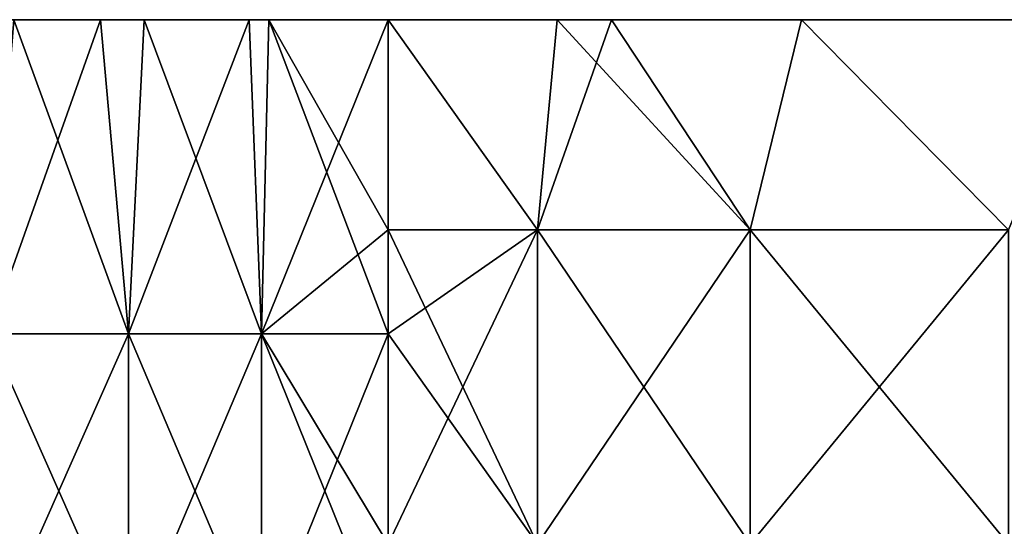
# Model space of a CAD drawing. Header units: inches. Extents: x -4.75 to 4.5, y 0 to 1.88.
# Tile 423 of 462: x 3.18 to 3.43, y 1.59 to 1.72. Entities that reach past the tile are written whole.
import ezdxf

# ---------------------------------------------------------------- set-up
doc = ezdxf.new("R2010")
doc.units = ezdxf.units.IN
doc.header["$LTSCALE"] = 101.851852
doc.header["$MEASUREMENT"] = 0
for name, color, linetype in [('12', 7, 'CONTINUOUS'), ('35', 7, 'CONTINUOUS'), ('38', 7, 'CONTINUOUS'), ('90', 7, 'CONTINUOUS')]:
    doc.layers.add(name, color=color, linetype=linetype)

msp = doc.modelspace()

# ---------------------------------------------------------------- linework, layer by layer
at = {"layer": '12', "color": 13, "linetype": 'Continuous', "true_color": 0xd67263}
for points in [[(3.17986, 1.7235, -1.60613), (3.20193, 1.7235, -1.56165), (3.17349, 1.6435, -1.61875), (3.17986, 1.7235, -1.60613)], [(3.17349, 1.6435, -1.61875), (3.20193, 1.7235, -1.56165), (3.20901, 1.6435, -1.54714), (3.17349, 1.6435, -1.61875)], [(3.20901, 1.6435, 1.54714), (3.17986, 1.7235, 1.60613), (3.17349, 1.6435, 1.61875), (3.20901, 1.6435, 1.54714)], [(3.20193, 1.7235, 1.56165), (3.17986, 1.7235, 1.60613), (3.20901, 1.6435, 1.54714), (3.20193, 1.7235, 1.56165)], [(3.20193, 1.7235, -1.56165), (3.21298, 1.7235, -1.53879), (3.20901, 1.6435, -1.54714), (3.20193, 1.7235, -1.56165)], [(3.21298, 1.7235, 1.53879), (3.20193, 1.7235, 1.56165), (3.20901, 1.6435, 1.54714), (3.21298, 1.7235, 1.53879)], [(3.21298, 1.7235, -1.53879), (3.23978, 1.7235, -1.48154), (3.20901, 1.6435, -1.54714), (3.21298, 1.7235, -1.53879)], [(3.20901, 1.6435, -1.54714), (3.23978, 1.7235, -1.48154), (3.24291, 1.6435, -1.47476), (3.20901, 1.6435, -1.54714)], [(3.24291, 1.6435, 1.47476), (3.21298, 1.7235, 1.53879), (3.20901, 1.6435, 1.54714), (3.24291, 1.6435, 1.47476)], [(3.23978, 1.7235, 1.48153), (3.21298, 1.7235, 1.53879), (3.24291, 1.6435, 1.47476), (3.23978, 1.7235, 1.48153)], [(3.23978, 1.7235, -1.48154), (3.24475, 1.7235, -1.47062), (3.24291, 1.6435, -1.47476), (3.23978, 1.7235, -1.48154)], [(3.24475, 1.7235, 1.47062), (3.23978, 1.7235, 1.48153), (3.24291, 1.6435, 1.47476), (3.24475, 1.7235, 1.47062)], [(3.24475, 1.7235, -1.47062), (3.27518, 1.7235, -1.40164), (3.24291, 1.6435, -1.47476), (3.24475, 1.7235, -1.47062)], [(3.24291, 1.6435, -1.47476), (3.27518, 1.7235, -1.40164), (3.27518, 1.67, -1.40164), (3.24291, 1.6435, -1.47476)], [(3.27518, 1.6435, 1.40164), (3.24475, 1.7235, 1.47062), (3.24291, 1.6435, 1.47476), (3.27518, 1.6435, 1.40164)], [(3.27518, 1.7235, 1.40164), (3.24475, 1.7235, 1.47062), (3.27518, 1.67, 1.40164), (3.27518, 1.7235, 1.40164)], [(3.27518, 1.67, 1.40164), (3.24475, 1.7235, 1.47062), (3.27518, 1.6435, 1.40164), (3.27518, 1.67, 1.40164)], [(3.27518, 1.6435, -1.40164), (3.24291, 1.6435, -1.47476), (3.27518, 1.67, -1.40164), (3.27518, 1.6435, -1.40164)], [(3.20901, 1.6435, 1.54714), (3.17349, 1.6435, 1.61875), (3.20901, 1.56342, 1.54714), (3.20901, 1.6435, 1.54714)], [(3.20901, 1.56342, 1.54714), (3.17349, 1.6435, 1.61875), (3.17349, 1.56342, 1.61875), (3.20901, 1.56342, 1.54714)], [(3.17349, 1.6435, -1.61875), (3.20901, 1.6435, -1.54714), (3.17349, 1.56342, -1.61875), (3.17349, 1.6435, -1.61875)], [(3.17349, 1.56342, -1.61875), (3.20901, 1.6435, -1.54714), (3.20901, 1.56342, -1.54714), (3.17349, 1.56342, -1.61875)], [(3.24291, 1.6435, 1.47476), (3.20901, 1.6435, 1.54714), (3.24291, 1.56342, 1.47476), (3.24291, 1.6435, 1.47476)], [(3.24291, 1.56342, 1.47476), (3.20901, 1.6435, 1.54714), (3.20901, 1.56342, 1.54714), (3.24291, 1.56342, 1.47476)], [(3.20901, 1.6435, -1.54714), (3.24291, 1.6435, -1.47476), (3.20901, 1.56342, -1.54714), (3.20901, 1.6435, -1.54714)], [(3.20901, 1.56342, -1.54714), (3.24291, 1.6435, -1.47476), (3.24291, 1.56342, -1.47476), (3.20901, 1.56342, -1.54714)], [(3.27518, 1.6435, 1.40164), (3.24291, 1.6435, 1.47476), (3.27518, 1.58992, 1.40164), (3.27518, 1.6435, 1.40164)], [(3.27518, 1.58992, 1.40164), (3.24291, 1.6435, 1.47476), (3.27518, 1.56342, 1.40164), (3.27518, 1.58992, 1.40164)], [(3.27518, 1.56342, 1.40164), (3.24291, 1.6435, 1.47476), (3.24291, 1.56342, 1.47476), (3.27518, 1.56342, 1.40164)], [(3.24291, 1.6435, -1.47476), (3.27518, 1.6435, -1.40164), (3.24291, 1.56342, -1.47476), (3.24291, 1.6435, -1.47476)], [(3.27518, 1.6435, -1.40164), (3.27518, 1.58992, -1.40164), (3.24291, 1.56342, -1.47476), (3.27518, 1.6435, -1.40164)]]:
    msp.add_3dface(points, dxfattribs=at)
at = {"layer": '35', "color": 13, "linetype": 'Continuous', "true_color": 0xd67263}
for points in [[(3.27518, 1.7235, 1.40164), (3.27518, 1.67, 1.40164), (3.31316, 1.67, 1.33972), (3.27518, 1.7235, 1.40164)], [(3.31823, 1.7235, 1.33384), (3.27518, 1.7235, 1.40164), (3.31316, 1.67, 1.33972), (3.31823, 1.7235, 1.33384)], [(3.36734, 1.67, 1.29133), (3.31823, 1.7235, 1.33384), (3.31316, 1.67, 1.33972), (3.36734, 1.67, 1.29133)], [(3.33203, 1.7235, 1.31951), (3.31823, 1.7235, 1.33384), (3.36734, 1.67, 1.29133), (3.33203, 1.7235, 1.31951)], [(3.38039, 1.7235, 1.28329), (3.33203, 1.7235, 1.31951), (3.36734, 1.67, 1.29133), (3.38039, 1.7235, 1.28329)], [(3.43315, 1.67, 1.26055), (3.38039, 1.7235, 1.28329), (3.36734, 1.67, 1.29133), (3.43315, 1.67, 1.26055)], [(3.45542, 1.7235, 1.25497), (3.38039, 1.7235, 1.28329), (3.43315, 1.67, 1.26055), (3.45542, 1.7235, 1.25497)], [(3.27518, 1.67, 1.40164), (3.27518, 1.6435, 1.40164), (3.31316, 1.58992, 1.33972), (3.27518, 1.67, 1.40164)], [(3.31316, 1.67, 1.33972), (3.27518, 1.67, 1.40164), (3.31316, 1.58992, 1.33972), (3.31316, 1.67, 1.33972)], [(3.36734, 1.67, 1.29133), (3.31316, 1.67, 1.33972), (3.36734, 1.58992, 1.29133), (3.36734, 1.67, 1.29133)], [(3.36734, 1.58992, 1.29133), (3.31316, 1.67, 1.33972), (3.31316, 1.58992, 1.33972), (3.36734, 1.58992, 1.29133)], [(3.43315, 1.67, 1.26055), (3.36734, 1.67, 1.29133), (3.43315, 1.58992, 1.26055), (3.43315, 1.67, 1.26055)], [(3.43315, 1.58992, 1.26055), (3.36734, 1.67, 1.29133), (3.36734, 1.58992, 1.29133), (3.43315, 1.58992, 1.26055)], [(3.27518, 1.6435, 1.40164), (3.27518, 1.58992, 1.40164), (3.31316, 1.58992, 1.33972), (3.27518, 1.6435, 1.40164)]]:
    msp.add_3dface(points, dxfattribs=at)
at = {"layer": '38', "color": 13, "linetype": 'Continuous', "true_color": 0xd67263}
for points in [[(3.27518, 1.67, -1.40164), (3.27518, 1.7235, -1.40164), (3.31316, 1.67, -1.33972), (3.27518, 1.67, -1.40164)], [(3.27518, 1.7235, -1.40164), (3.31823, 1.7235, -1.33384), (3.31316, 1.67, -1.33972), (3.27518, 1.7235, -1.40164)], [(3.31823, 1.7235, -1.33384), (3.33203, 1.7235, -1.31952), (3.31316, 1.67, -1.33972), (3.31823, 1.7235, -1.33384)], [(3.31316, 1.67, -1.33972), (3.33203, 1.7235, -1.31952), (3.36734, 1.67, -1.29133), (3.31316, 1.67, -1.33972)], [(3.33203, 1.7235, -1.31952), (3.38039, 1.7235, -1.28329), (3.36734, 1.67, -1.29133), (3.33203, 1.7235, -1.31952)], [(3.36734, 1.67, -1.29133), (3.38039, 1.7235, -1.28329), (3.43315, 1.67, -1.26055), (3.36734, 1.67, -1.29133)], [(3.38039, 1.7235, -1.28329), (3.45542, 1.7235, -1.25497), (3.43315, 1.67, -1.26055), (3.38039, 1.7235, -1.28329)], [(3.27518, 1.6435, -1.40164), (3.27518, 1.67, -1.40164), (3.31316, 1.67, -1.33972), (3.27518, 1.6435, -1.40164)], [(3.27518, 1.58992, -1.40164), (3.27518, 1.6435, -1.40164), (3.31316, 1.67, -1.33972), (3.27518, 1.58992, -1.40164)], [(3.27518, 1.58992, -1.40164), (3.31316, 1.67, -1.33972), (3.31316, 1.58992, -1.33972), (3.27518, 1.58992, -1.40164)], [(3.31316, 1.67, -1.33972), (3.36734, 1.67, -1.29133), (3.31316, 1.58992, -1.33972), (3.31316, 1.67, -1.33972)], [(3.31316, 1.58992, -1.33972), (3.36734, 1.67, -1.29133), (3.36734, 1.58992, -1.29133), (3.31316, 1.58992, -1.33972)], [(3.36734, 1.67, -1.29133), (3.43315, 1.67, -1.26055), (3.36734, 1.58992, -1.29133), (3.36734, 1.67, -1.29133)], [(3.36734, 1.58992, -1.29133), (3.43315, 1.67, -1.26055), (3.43315, 1.58992, -1.26055), (3.36734, 1.58992, -1.29133)]]:
    msp.add_3dface(points, dxfattribs=at)
at = {"layer": '90', "color": 13, "linetype": 'Continuous', "true_color": 0xd67263}
for points in [[(3.18418, 1.7235, 0.6006), (3.11042, 1.7235, 0.6006), (3.16785, 1.7235, 0.68068), (3.18418, 1.7235, 0.6006)], [(3.11042, 1.7235, 0.6006), (3.18418, 1.7235, 0.6006), (3.125, 1.7235, 0.52052), (3.11042, 1.7235, 0.6006)], [(3.18417, 1.7235, -0.6006), (3.16785, 1.7235, -0.68068), (3.11042, 1.7235, -0.6006), (3.18417, 1.7235, -0.6006)], [(3.18417, 1.7235, -0.6006), (3.11042, 1.7235, -0.6006), (3.125, 1.7235, -0.52052), (3.18417, 1.7235, -0.6006)], [(3.19132, 1.7235, -0.2002), (3.15609, 1.7235, -0.28028), (3.11143, 1.7235, -0.2002), (3.19132, 1.7235, -0.2002)], [(3.19132, 1.7235, -0.2002), (3.11143, 1.7235, -0.2002), (3.1156, 1.7235, -0.12012), (3.19132, 1.7235, -0.2002)], [(3.19132, 1.7235, 0.2002), (3.1156, 1.7235, 0.12012), (3.11143, 1.7235, 0.2002), (3.19132, 1.7235, 0.2002)], [(3.19132, 1.7235, 0.2002), (3.11143, 1.7235, 0.2002), (3.15609, 1.7235, 0.28028), (3.19132, 1.7235, 0.2002)], [(3.1954, 1.7235, -0.12012), (3.19132, 1.7235, -0.2002), (3.1156, 1.7235, -0.12012), (3.1954, 1.7235, -0.12012)], [(3.1954, 1.7235, -0.12012), (3.1156, 1.7235, -0.12012), (3.11769, 1.7235, -0.04004), (3.1954, 1.7235, -0.12012)], [(3.1954, 1.7235, 0.12012), (3.11769, 1.7235, 0.04004), (3.1156, 1.7235, 0.12012), (3.1954, 1.7235, 0.12012)], [(3.1954, 1.7235, 0.12012), (3.1156, 1.7235, 0.12012), (3.19132, 1.7235, 0.2002), (3.1954, 1.7235, 0.12012)], [(3.18126, 1.7235, 1.001), (3.11565, 1.7235, 1.0807), (3.19428, 1.7235, 1.08108), (3.18126, 1.7235, 1.001)], [(3.11565, 1.7235, 1.0807), (3.17266, 1.7235, 1.16116), (3.19428, 1.7235, 1.08108), (3.11565, 1.7235, 1.0807)], [(3.19745, 1.7235, -0.04004), (3.1954, 1.7235, -0.12012), (3.11769, 1.7235, -0.04004), (3.19745, 1.7235, -0.04004)], [(3.19745, 1.7235, -0.04004), (3.11769, 1.7235, -0.04004), (3.19745, 1.7235, 0.04004), (3.19745, 1.7235, -0.04004)], [(3.19745, 1.7235, 0.04004), (3.11769, 1.7235, -0.04004), (3.11769, 1.7235, 0.04004), (3.19745, 1.7235, 0.04004)], [(3.19745, 1.7235, 0.04004), (3.11769, 1.7235, 0.04004), (3.1954, 1.7235, 0.12012), (3.19745, 1.7235, 0.04004)], [(3.19927, 1.7235, 1.4014), (3.17847, 1.7235, 1.32132), (3.1232, 1.7235, 1.4014), (3.19927, 1.7235, 1.4014)], [(3.19927, 1.7235, 1.4014), (3.1232, 1.7235, 1.4014), (3.16256, 1.7235, 1.48148), (3.19927, 1.7235, 1.4014)], [(3.20193, 1.7235, -1.56165), (3.16163, 1.7235, -1.64174), (3.12345, 1.7235, -1.56156), (3.20193, 1.7235, -1.56165)], [(3.20193, 1.7235, -1.56165), (3.12345, 1.7235, -1.56156), (3.16256, 1.7235, -1.48148), (3.20193, 1.7235, -1.56165)], [(3.17986, 1.7235, 1.60613), (3.20193, 1.7235, 1.56165), (3.12346, 1.7235, 1.56156), (3.17986, 1.7235, 1.60613)], [(3.20193, 1.7235, 1.56165), (3.16256, 1.7235, 1.48148), (3.12346, 1.7235, 1.56156), (3.20193, 1.7235, 1.56165)], [(3.18418, 1.7235, 0.6006), (3.19843, 1.7235, 0.52052), (3.125, 1.7235, 0.52052), (3.18418, 1.7235, 0.6006)], [(3.19843, 1.7235, -0.52052), (3.18417, 1.7235, -0.6006), (3.125, 1.7235, -0.52052), (3.19843, 1.7235, -0.52052)], [(3.19843, 1.7235, -0.52052), (3.125, 1.7235, -0.52052), (3.13746, 1.7235, -0.44044), (3.19843, 1.7235, -0.52052)], [(3.19843, 1.7235, 0.52052), (3.13746, 1.7235, 0.44044), (3.125, 1.7235, 0.52052), (3.19843, 1.7235, 0.52052)], [(3.20353, 1.7235, 0.84084), (3.14934, 1.7235, 0.76076), (3.12848, 1.7235, 0.84084), (3.20353, 1.7235, 0.84084)], [(3.20353, 1.7235, 0.84084), (3.12848, 1.7235, 0.84084), (3.181, 1.7235, 0.92092), (3.20353, 1.7235, 0.84084)], [(3.20353, 1.7235, -0.84084), (3.181, 1.7235, -0.92092), (3.12848, 1.7235, -0.84084), (3.20353, 1.7235, -0.84084)], [(3.20353, 1.7235, -0.84084), (3.12848, 1.7235, -0.84084), (3.14934, 1.7235, -0.76076), (3.20353, 1.7235, -0.84084)], [(3.20611, 1.7235, -1.08108), (3.17744, 1.7235, -1.16116), (3.12927, 1.7235, -1.08108), (3.20611, 1.7235, -1.08108)], [(3.20611, 1.7235, -1.08108), (3.12927, 1.7235, -1.08108), (3.15629, 1.7235, -1.001), (3.20611, 1.7235, -1.08108)], [(3.13673, 1.7235, -1.4014), (3.13517, 1.7235, -1.32132), (3.20132, 1.7235, -1.32132), (3.13673, 1.7235, -1.4014)], [(3.20132, 1.7235, -1.32132), (3.13517, 1.7235, -1.32132), (3.14651, 1.7235, -1.24124), (3.20132, 1.7235, -1.32132)], [(3.20603, 1.7235, -1.4014), (3.16256, 1.7235, -1.48148), (3.13673, 1.7235, -1.4014), (3.20603, 1.7235, -1.4014)], [(3.20603, 1.7235, -1.4014), (3.13673, 1.7235, -1.4014), (3.20132, 1.7235, -1.32132), (3.20603, 1.7235, -1.4014)], [(3.21062, 1.7235, -0.44044), (3.19843, 1.7235, -0.52052), (3.13746, 1.7235, -0.44044), (3.21062, 1.7235, -0.44044)], [(3.21062, 1.7235, -0.44044), (3.13746, 1.7235, -0.44044), (3.14782, 1.7235, -0.36036), (3.21062, 1.7235, -0.44044)], [(3.21062, 1.7235, 0.44044), (3.14782, 1.7235, 0.36036), (3.13746, 1.7235, 0.44044), (3.21062, 1.7235, 0.44044)], [(3.21062, 1.7235, 0.44044), (3.13746, 1.7235, 0.44044), (3.19843, 1.7235, 0.52052), (3.21062, 1.7235, 0.44044)], [(3.22494, 1.7235, 1.24124), (3.17266, 1.7235, 1.16116), (3.14651, 1.7235, 1.24124), (3.22494, 1.7235, 1.24124)], [(3.22494, 1.7235, 1.24124), (3.14651, 1.7235, 1.24124), (3.17847, 1.7235, 1.32132), (3.22494, 1.7235, 1.24124)], [(3.22494, 1.7235, -1.24124), (3.20132, 1.7235, -1.32132), (3.14651, 1.7235, -1.24124), (3.22494, 1.7235, -1.24124)], [(3.22494, 1.7235, -1.24124), (3.14651, 1.7235, -1.24124), (3.17744, 1.7235, -1.16116), (3.22494, 1.7235, -1.24124)], [(3.22075, 1.7235, -0.36036), (3.21062, 1.7235, -0.44044), (3.14782, 1.7235, -0.36036), (3.22075, 1.7235, -0.36036)], [(3.22075, 1.7235, -0.36036), (3.14782, 1.7235, -0.36036), (3.15609, 1.7235, -0.28028), (3.22075, 1.7235, -0.36036)], [(3.22075, 1.7235, 0.36036), (3.15609, 1.7235, 0.28028), (3.14782, 1.7235, 0.36036), (3.22075, 1.7235, 0.36036)], [(3.22075, 1.7235, 0.36036), (3.14782, 1.7235, 0.36036), (3.21062, 1.7235, 0.44044), (3.22075, 1.7235, 0.36036)], [(3.22389, 1.7235, 0.76076), (3.16785, 1.7235, 0.68068), (3.14934, 1.7235, 0.76076), (3.22389, 1.7235, 0.76076)], [(3.22389, 1.7235, 0.76076), (3.14934, 1.7235, 0.76076), (3.20353, 1.7235, 0.84084), (3.22389, 1.7235, 0.76076)], [(3.22389, 1.7235, -0.76076), (3.20353, 1.7235, -0.84084), (3.14934, 1.7235, -0.76076), (3.22389, 1.7235, -0.76076)], [(3.22389, 1.7235, -0.76076), (3.14934, 1.7235, -0.76076), (3.16785, 1.7235, -0.68068), (3.22389, 1.7235, -0.76076)], [(3.22884, 1.7235, -0.28028), (3.22075, 1.7235, -0.36036), (3.15609, 1.7235, -0.28028), (3.22884, 1.7235, -0.28028)], [(3.22884, 1.7235, -0.28028), (3.15609, 1.7235, -0.28028), (3.19132, 1.7235, -0.2002), (3.22884, 1.7235, -0.28028)], [(3.22885, 1.7235, 0.28028), (3.19132, 1.7235, 0.2002), (3.15609, 1.7235, 0.28028), (3.22885, 1.7235, 0.28028)], [(3.22885, 1.7235, 0.28028), (3.15609, 1.7235, 0.28028), (3.22075, 1.7235, 0.36036), (3.22885, 1.7235, 0.28028)], [(3.23246, 1.7235, -1.001), (3.20611, 1.7235, -1.08108), (3.15629, 1.7235, -1.001), (3.23246, 1.7235, -1.001)], [(3.23246, 1.7235, -1.001), (3.15629, 1.7235, -1.001), (3.181, 1.7235, -0.92092), (3.23246, 1.7235, -1.001)], [(3.20193, 1.7235, -1.56165), (3.17986, 1.7235, -1.60613), (3.16163, 1.7235, -1.64174), (3.20193, 1.7235, -1.56165)], [(3.23978, 1.7235, -1.48154), (3.20193, 1.7235, -1.56165), (3.16256, 1.7235, -1.48148), (3.23978, 1.7235, -1.48154)], [(3.23978, 1.7235, -1.48154), (3.16256, 1.7235, -1.48148), (3.20603, 1.7235, -1.4014), (3.23978, 1.7235, -1.48154)], [(3.20193, 1.7235, 1.56165), (3.21298, 1.7235, 1.53879), (3.16256, 1.7235, 1.48148), (3.20193, 1.7235, 1.56165)], [(3.21298, 1.7235, 1.53879), (3.23978, 1.7235, 1.48153), (3.16256, 1.7235, 1.48148), (3.21298, 1.7235, 1.53879)], [(3.23978, 1.7235, 1.48153), (3.19927, 1.7235, 1.4014), (3.16256, 1.7235, 1.48148), (3.23978, 1.7235, 1.48153)], [(3.24198, 1.7235, 0.68068), (3.18418, 1.7235, 0.6006), (3.16785, 1.7235, 0.68068), (3.24198, 1.7235, 0.68068)], [(3.24198, 1.7235, 0.68068), (3.16785, 1.7235, 0.68068), (3.22389, 1.7235, 0.76076), (3.24198, 1.7235, 0.68068)], [(3.24198, 1.7235, -0.68068), (3.22389, 1.7235, -0.76076), (3.16785, 1.7235, -0.68068), (3.24198, 1.7235, -0.68068)], [(3.24198, 1.7235, -0.68068), (3.16785, 1.7235, -0.68068), (3.18417, 1.7235, -0.6006), (3.24198, 1.7235, -0.68068)], [(3.25145, 1.7235, 1.16116), (3.17266, 1.7235, 1.16116), (3.22494, 1.7235, 1.24124), (3.25145, 1.7235, 1.16116)], [(3.17266, 1.7235, 1.16116), (3.25145, 1.7235, 1.16116), (3.19428, 1.7235, 1.08108), (3.17266, 1.7235, 1.16116)], [(3.25504, 1.7235, -1.16116), (3.22494, 1.7235, -1.24124), (3.17744, 1.7235, -1.16116), (3.25504, 1.7235, -1.16116)], [(3.25504, 1.7235, -1.16116), (3.17744, 1.7235, -1.16116), (3.20611, 1.7235, -1.08108), (3.25504, 1.7235, -1.16116)], [(3.25605, 1.7235, 1.32132), (3.22494, 1.7235, 1.24124), (3.17847, 1.7235, 1.32132), (3.25605, 1.7235, 1.32132)], [(3.25605, 1.7235, 1.32132), (3.17847, 1.7235, 1.32132), (3.19927, 1.7235, 1.4014), (3.25605, 1.7235, 1.32132)], [(3.25658, 1.7235, 0.92092), (3.20353, 1.7235, 0.84084), (3.181, 1.7235, 0.92092), (3.25658, 1.7235, 0.92092)], [(3.25658, 1.7235, 0.92092), (3.181, 1.7235, 0.92092), (3.25244, 1.7235, 1.001), (3.25658, 1.7235, 0.92092)], [(3.25244, 1.7235, 1.001), (3.181, 1.7235, 0.92092), (3.18126, 1.7235, 1.001), (3.25244, 1.7235, 1.001)], [(3.25658, 1.7235, -0.92092), (3.23246, 1.7235, -1.001), (3.181, 1.7235, -0.92092), (3.25658, 1.7235, -0.92092)], [(3.25658, 1.7235, -0.92092), (3.181, 1.7235, -0.92092), (3.20353, 1.7235, -0.84084), (3.25658, 1.7235, -0.92092)], [(3.25244, 1.7235, 1.001), (3.18126, 1.7235, 1.001), (3.19428, 1.7235, 1.08108), (3.25244, 1.7235, 1.001)], [(3.25793, 1.7235, -0.6006), (3.24198, 1.7235, -0.68068), (3.18417, 1.7235, -0.6006), (3.25793, 1.7235, -0.6006)], [(3.25793, 1.7235, -0.6006), (3.18417, 1.7235, -0.6006), (3.19843, 1.7235, -0.52052), (3.25793, 1.7235, -0.6006)], [(3.25793, 1.7235, 0.6006), (3.18418, 1.7235, 0.6006), (3.24198, 1.7235, 0.68068), (3.25793, 1.7235, 0.6006)], [(3.18418, 1.7235, 0.6006), (3.25793, 1.7235, 0.6006), (3.19843, 1.7235, 0.52052), (3.18418, 1.7235, 0.6006)], [(3.27121, 1.7235, -0.2002), (3.22884, 1.7235, -0.28028), (3.19132, 1.7235, -0.2002), (3.27121, 1.7235, -0.2002)], [(3.27121, 1.7235, -0.2002), (3.19132, 1.7235, -0.2002), (3.1954, 1.7235, -0.12012), (3.27121, 1.7235, -0.2002)], [(3.27121, 1.7235, 0.2002), (3.1954, 1.7235, 0.12012), (3.19132, 1.7235, 0.2002), (3.27121, 1.7235, 0.2002)], [(3.27121, 1.7235, 0.2002), (3.19132, 1.7235, 0.2002), (3.22885, 1.7235, 0.28028), (3.27121, 1.7235, 0.2002)], [(3.25244, 1.7235, 1.001), (3.19428, 1.7235, 1.08108), (3.27408, 1.7235, 1.08108), (3.25244, 1.7235, 1.001)], [(3.19428, 1.7235, 1.08108), (3.25145, 1.7235, 1.16116), (3.27408, 1.7235, 1.08108), (3.19428, 1.7235, 1.08108)], [(3.2752, 1.7235, -0.12012), (3.27121, 1.7235, -0.2002), (3.1954, 1.7235, -0.12012), (3.2752, 1.7235, -0.12012)], [(3.2752, 1.7235, -0.12012), (3.1954, 1.7235, -0.12012), (3.19745, 1.7235, -0.04004), (3.2752, 1.7235, -0.12012)], [(3.2752, 1.7235, 0.12012), (3.19745, 1.7235, 0.04004), (3.1954, 1.7235, 0.12012), (3.2752, 1.7235, 0.12012)], [(3.2752, 1.7235, 0.12012), (3.1954, 1.7235, 0.12012), (3.27121, 1.7235, 0.2002), (3.2752, 1.7235, 0.12012)], [(3.2772, 1.7235, -0.04004), (3.2752, 1.7235, -0.12012), (3.19745, 1.7235, -0.04004), (3.2772, 1.7235, -0.04004)], [(3.2772, 1.7235, -0.04004), (3.19745, 1.7235, -0.04004), (3.2772, 1.7235, 0.04004), (3.2772, 1.7235, -0.04004)], [(3.2772, 1.7235, 0.04004), (3.19745, 1.7235, -0.04004), (3.19745, 1.7235, 0.04004), (3.2772, 1.7235, 0.04004)], [(3.2772, 1.7235, 0.04004), (3.19745, 1.7235, 0.04004), (3.2752, 1.7235, 0.12012), (3.2772, 1.7235, 0.04004)], [(3.25793, 1.7235, 0.6006), (3.27186, 1.7235, 0.52052), (3.19843, 1.7235, 0.52052), (3.25793, 1.7235, 0.6006)], [(3.27186, 1.7235, -0.52052), (3.25793, 1.7235, -0.6006), (3.19843, 1.7235, -0.52052), (3.27186, 1.7235, -0.52052)], [(3.27186, 1.7235, -0.52052), (3.19843, 1.7235, -0.52052), (3.21062, 1.7235, -0.44044), (3.27186, 1.7235, -0.52052)], [(3.27186, 1.7235, 0.52052), (3.21062, 1.7235, 0.44044), (3.19843, 1.7235, 0.52052), (3.27186, 1.7235, 0.52052)], [(3.23978, 1.7235, 1.48153), (3.24475, 1.7235, 1.47062), (3.19927, 1.7235, 1.4014), (3.23978, 1.7235, 1.48153)], [(3.24475, 1.7235, 1.47062), (3.27518, 1.7235, 1.40164), (3.19927, 1.7235, 1.4014), (3.24475, 1.7235, 1.47062)], [(3.27518, 1.7235, 1.40164), (3.25605, 1.7235, 1.32132), (3.19927, 1.7235, 1.4014), (3.27518, 1.7235, 1.40164)], [(3.20603, 1.7235, -1.4014), (3.20132, 1.7235, -1.32132), (3.26747, 1.7235, -1.32132), (3.20603, 1.7235, -1.4014)], [(3.26747, 1.7235, -1.32132), (3.20132, 1.7235, -1.32132), (3.22494, 1.7235, -1.24124), (3.26747, 1.7235, -1.32132)], [(3.23978, 1.7235, -1.48154), (3.21298, 1.7235, -1.53879), (3.20193, 1.7235, -1.56165), (3.23978, 1.7235, -1.48154)], [(3.27857, 1.7235, 0.84084), (3.22389, 1.7235, 0.76076), (3.20353, 1.7235, 0.84084), (3.27857, 1.7235, 0.84084)], [(3.27857, 1.7235, 0.84084), (3.20353, 1.7235, 0.84084), (3.25658, 1.7235, 0.92092), (3.27857, 1.7235, 0.84084)], [(3.27857, 1.7235, -0.84084), (3.25658, 1.7235, -0.92092), (3.20353, 1.7235, -0.84084), (3.27857, 1.7235, -0.84084)], [(3.27857, 1.7235, -0.84084), (3.20353, 1.7235, -0.84084), (3.22389, 1.7235, -0.76076), (3.27857, 1.7235, -0.84084)], [(3.27518, 1.7235, -1.40164), (3.23978, 1.7235, -1.48154), (3.20603, 1.7235, -1.4014), (3.27518, 1.7235, -1.40164)], [(3.27518, 1.7235, -1.40164), (3.20603, 1.7235, -1.4014), (3.26747, 1.7235, -1.32132), (3.27518, 1.7235, -1.40164)], [(3.28295, 1.7235, -1.08108), (3.25504, 1.7235, -1.16116), (3.20611, 1.7235, -1.08108), (3.28295, 1.7235, -1.08108)], [(3.28295, 1.7235, -1.08108), (3.20611, 1.7235, -1.08108), (3.23246, 1.7235, -1.001), (3.28295, 1.7235, -1.08108)], [(3.28377, 1.7235, -0.44044), (3.27186, 1.7235, -0.52052), (3.21062, 1.7235, -0.44044), (3.28377, 1.7235, -0.44044)], [(3.28377, 1.7235, -0.44044), (3.21062, 1.7235, -0.44044), (3.22075, 1.7235, -0.36036), (3.28377, 1.7235, -0.44044)], [(3.28377, 1.7235, 0.44044), (3.22075, 1.7235, 0.36036), (3.21062, 1.7235, 0.44044), (3.28377, 1.7235, 0.44044)], [(3.28377, 1.7235, 0.44044), (3.21062, 1.7235, 0.44044), (3.27186, 1.7235, 0.52052), (3.28377, 1.7235, 0.44044)], [(3.29369, 1.7235, -0.36036), (3.28377, 1.7235, -0.44044), (3.22075, 1.7235, -0.36036), (3.29369, 1.7235, -0.36036)], [(3.29369, 1.7235, -0.36036), (3.22075, 1.7235, -0.36036), (3.22884, 1.7235, -0.28028), (3.29369, 1.7235, -0.36036)], [(3.29369, 1.7235, 0.36036), (3.22885, 1.7235, 0.28028), (3.22075, 1.7235, 0.36036), (3.29369, 1.7235, 0.36036)], [(3.29369, 1.7235, 0.36036), (3.22075, 1.7235, 0.36036), (3.28377, 1.7235, 0.44044), (3.29369, 1.7235, 0.36036)], [(3.29845, 1.7235, 0.76076), (3.24198, 1.7235, 0.68068), (3.22389, 1.7235, 0.76076), (3.29845, 1.7235, 0.76076)], [(3.29845, 1.7235, 0.76076), (3.22389, 1.7235, 0.76076), (3.27857, 1.7235, 0.84084), (3.29845, 1.7235, 0.76076)], [(3.29845, 1.7235, -0.76076), (3.27857, 1.7235, -0.84084), (3.22389, 1.7235, -0.76076), (3.29845, 1.7235, -0.76076)], [(3.29845, 1.7235, -0.76076), (3.22389, 1.7235, -0.76076), (3.24198, 1.7235, -0.68068), (3.29845, 1.7235, -0.76076)], [(3.30338, 1.7235, 1.24124), (3.25145, 1.7235, 1.16116), (3.22494, 1.7235, 1.24124), (3.30338, 1.7235, 1.24124)], [(3.30338, 1.7235, 1.24124), (3.22494, 1.7235, 1.24124), (3.25605, 1.7235, 1.32132), (3.30338, 1.7235, 1.24124)], [(3.30338, 1.7235, -1.24124), (3.26747, 1.7235, -1.32132), (3.22494, 1.7235, -1.24124), (3.30338, 1.7235, -1.24124)], [(3.30338, 1.7235, -1.24124), (3.22494, 1.7235, -1.24124), (3.25504, 1.7235, -1.16116), (3.30338, 1.7235, -1.24124)], [(3.3016, 1.7235, -0.28028), (3.29369, 1.7235, -0.36036), (3.22884, 1.7235, -0.28028), (3.3016, 1.7235, -0.28028)], [(3.3016, 1.7235, -0.28028), (3.22884, 1.7235, -0.28028), (3.27121, 1.7235, -0.2002), (3.3016, 1.7235, -0.28028)], [(3.3016, 1.7235, 0.28028), (3.27121, 1.7235, 0.2002), (3.22885, 1.7235, 0.28028), (3.3016, 1.7235, 0.28028)], [(3.3016, 1.7235, 0.28028), (3.22885, 1.7235, 0.28028), (3.29369, 1.7235, 0.36036), (3.3016, 1.7235, 0.28028)], [(3.30863, 1.7235, -1.001), (3.28295, 1.7235, -1.08108), (3.23246, 1.7235, -1.001), (3.30863, 1.7235, -1.001)], [(3.30863, 1.7235, -1.001), (3.23246, 1.7235, -1.001), (3.25658, 1.7235, -0.92092), (3.30863, 1.7235, -1.001)], [(3.27518, 1.7235, -1.40164), (3.24475, 1.7235, -1.47062), (3.23978, 1.7235, -1.48154), (3.27518, 1.7235, -1.40164)], [(3.3161, 1.7235, 0.68068), (3.25793, 1.7235, 0.6006), (3.24198, 1.7235, 0.68068), (3.3161, 1.7235, 0.68068)], [(3.3161, 1.7235, 0.68068), (3.24198, 1.7235, 0.68068), (3.29845, 1.7235, 0.76076), (3.3161, 1.7235, 0.68068)], [(3.3161, 1.7235, -0.68068), (3.29845, 1.7235, -0.76076), (3.24198, 1.7235, -0.68068), (3.3161, 1.7235, -0.68068)], [(3.3161, 1.7235, -0.68068), (3.24198, 1.7235, -0.68068), (3.25793, 1.7235, -0.6006), (3.3161, 1.7235, -0.68068)], [(3.33025, 1.7235, 1.16116), (3.25145, 1.7235, 1.16116), (3.30338, 1.7235, 1.24124), (3.33025, 1.7235, 1.16116)], [(3.25145, 1.7235, 1.16116), (3.33025, 1.7235, 1.16116), (3.27408, 1.7235, 1.08108), (3.25145, 1.7235, 1.16116)], [(3.32362, 1.7235, 1.001), (3.25658, 1.7235, 0.92092), (3.25244, 1.7235, 1.001), (3.32362, 1.7235, 1.001)], [(3.32362, 1.7235, 1.001), (3.25244, 1.7235, 1.001), (3.27408, 1.7235, 1.08108), (3.32362, 1.7235, 1.001)], [(3.33264, 1.7235, -1.16116), (3.30338, 1.7235, -1.24124), (3.25504, 1.7235, -1.16116), (3.33264, 1.7235, -1.16116)], [(3.33264, 1.7235, -1.16116), (3.25504, 1.7235, -1.16116), (3.28295, 1.7235, -1.08108), (3.33264, 1.7235, -1.16116)], [(3.27518, 1.7235, 1.40164), (3.31823, 1.7235, 1.33384), (3.25605, 1.7235, 1.32132), (3.27518, 1.7235, 1.40164)], [(3.31823, 1.7235, 1.33384), (3.33203, 1.7235, 1.31951), (3.25605, 1.7235, 1.32132), (3.31823, 1.7235, 1.33384)], [(3.33203, 1.7235, 1.31951), (3.30338, 1.7235, 1.24124), (3.25605, 1.7235, 1.32132), (3.33203, 1.7235, 1.31951)], [(3.33216, 1.7235, 0.92092), (3.27857, 1.7235, 0.84084), (3.25658, 1.7235, 0.92092), (3.33216, 1.7235, 0.92092)], [(3.33216, 1.7235, 0.92092), (3.25658, 1.7235, 0.92092), (3.32362, 1.7235, 1.001), (3.33216, 1.7235, 0.92092)], [(3.33216, 1.7235, -0.92092), (3.30863, 1.7235, -1.001), (3.25658, 1.7235, -0.92092), (3.33216, 1.7235, -0.92092)], [(3.33216, 1.7235, -0.92092), (3.25658, 1.7235, -0.92092), (3.27857, 1.7235, -0.84084), (3.33216, 1.7235, -0.92092)], [(3.33168, 1.7235, 0.6006), (3.25793, 1.7235, 0.6006), (3.3161, 1.7235, 0.68068), (3.33168, 1.7235, 0.6006)], [(3.25793, 1.7235, 0.6006), (3.33168, 1.7235, 0.6006), (3.27186, 1.7235, 0.52052), (3.25793, 1.7235, 0.6006)], [(3.33168, 1.7235, -0.6006), (3.3161, 1.7235, -0.68068), (3.25793, 1.7235, -0.6006), (3.33168, 1.7235, -0.6006)], [(3.33168, 1.7235, -0.6006), (3.25793, 1.7235, -0.6006), (3.27186, 1.7235, -0.52052), (3.33168, 1.7235, -0.6006)], [(3.33203, 1.7235, -1.31952), (3.31823, 1.7235, -1.33384), (3.26747, 1.7235, -1.32132), (3.33203, 1.7235, -1.31952)], [(3.33203, 1.7235, -1.31952), (3.26747, 1.7235, -1.32132), (3.30338, 1.7235, -1.24124), (3.33203, 1.7235, -1.31952)], [(3.31823, 1.7235, -1.33384), (3.27518, 1.7235, -1.40164), (3.26747, 1.7235, -1.32132), (3.31823, 1.7235, -1.33384)], [(3.3511, 1.7235, -0.2002), (3.3016, 1.7235, -0.28028), (3.27121, 1.7235, -0.2002), (3.3511, 1.7235, -0.2002)], [(3.3511, 1.7235, -0.2002), (3.27121, 1.7235, -0.2002), (3.2752, 1.7235, -0.12012), (3.3511, 1.7235, -0.2002)], [(3.3511, 1.7235, 0.2002), (3.2752, 1.7235, 0.12012), (3.27121, 1.7235, 0.2002), (3.3511, 1.7235, 0.2002)], [(3.3511, 1.7235, 0.2002), (3.27121, 1.7235, 0.2002), (3.3016, 1.7235, 0.28028), (3.3511, 1.7235, 0.2002)], [(3.33168, 1.7235, 0.6006), (3.34529, 1.7235, 0.52052), (3.27186, 1.7235, 0.52052), (3.33168, 1.7235, 0.6006)], [(3.34529, 1.7235, -0.52052), (3.33168, 1.7235, -0.6006), (3.27186, 1.7235, -0.52052), (3.34529, 1.7235, -0.52052)], [(3.34529, 1.7235, -0.52052), (3.27186, 1.7235, -0.52052), (3.28377, 1.7235, -0.44044), (3.34529, 1.7235, -0.52052)], [(3.34529, 1.7235, 0.52052), (3.28377, 1.7235, 0.44044), (3.27186, 1.7235, 0.52052), (3.34529, 1.7235, 0.52052)], [(3.32362, 1.7235, 1.001), (3.27408, 1.7235, 1.08108), (3.35388, 1.7235, 1.08108), (3.32362, 1.7235, 1.001)], [(3.27408, 1.7235, 1.08108), (3.33025, 1.7235, 1.16116), (3.35388, 1.7235, 1.08108), (3.27408, 1.7235, 1.08108)], [(3.355, 1.7235, -0.12012), (3.3511, 1.7235, -0.2002), (3.2752, 1.7235, -0.12012), (3.355, 1.7235, -0.12012)], [(3.355, 1.7235, -0.12012), (3.2752, 1.7235, -0.12012), (3.2772, 1.7235, -0.04004), (3.355, 1.7235, -0.12012)], [(3.355, 1.7235, 0.12012), (3.2772, 1.7235, 0.04004), (3.2752, 1.7235, 0.12012), (3.355, 1.7235, 0.12012)], [(3.355, 1.7235, 0.12012), (3.2752, 1.7235, 0.12012), (3.3511, 1.7235, 0.2002), (3.355, 1.7235, 0.12012)], [(3.35696, 1.7235, -0.04004), (3.355, 1.7235, -0.12012), (3.2772, 1.7235, -0.04004), (3.35696, 1.7235, -0.04004)], [(3.35696, 1.7235, -0.04004), (3.2772, 1.7235, -0.04004), (3.35696, 1.7235, 0.04004), (3.35696, 1.7235, -0.04004)], [(3.35696, 1.7235, 0.04004), (3.2772, 1.7235, -0.04004), (3.2772, 1.7235, 0.04004), (3.35696, 1.7235, 0.04004)], [(3.35696, 1.7235, 0.04004), (3.2772, 1.7235, 0.04004), (3.355, 1.7235, 0.12012), (3.35696, 1.7235, 0.04004)], [(3.35361, 1.7235, 0.84084), (3.29845, 1.7235, 0.76076), (3.27857, 1.7235, 0.84084), (3.35361, 1.7235, 0.84084)], [(3.35361, 1.7235, 0.84084), (3.27857, 1.7235, 0.84084), (3.33216, 1.7235, 0.92092), (3.35361, 1.7235, 0.84084)], [(3.35361, 1.7235, -0.84084), (3.33216, 1.7235, -0.92092), (3.27857, 1.7235, -0.84084), (3.35361, 1.7235, -0.84084)], [(3.35361, 1.7235, -0.84084), (3.27857, 1.7235, -0.84084), (3.29845, 1.7235, -0.76076), (3.35361, 1.7235, -0.84084)], [(3.35979, 1.7235, -1.08108), (3.33264, 1.7235, -1.16116), (3.28295, 1.7235, -1.08108), (3.35979, 1.7235, -1.08108)], [(3.35979, 1.7235, -1.08108), (3.28295, 1.7235, -1.08108), (3.30863, 1.7235, -1.001), (3.35979, 1.7235, -1.08108)], [(3.35693, 1.7235, -0.44044), (3.34529, 1.7235, -0.52052), (3.28377, 1.7235, -0.44044), (3.35693, 1.7235, -0.44044)], [(3.35693, 1.7235, -0.44044), (3.28377, 1.7235, -0.44044), (3.29369, 1.7235, -0.36036), (3.35693, 1.7235, -0.44044)], [(3.35693, 1.7235, 0.44044), (3.29369, 1.7235, 0.36036), (3.28377, 1.7235, 0.44044), (3.35693, 1.7235, 0.44044)], [(3.35693, 1.7235, 0.44044), (3.28377, 1.7235, 0.44044), (3.34529, 1.7235, 0.52052), (3.35693, 1.7235, 0.44044)], [(3.36662, 1.7235, -0.36036), (3.35693, 1.7235, -0.44044), (3.29369, 1.7235, -0.36036), (3.36662, 1.7235, -0.36036)], [(3.36662, 1.7235, -0.36036), (3.29369, 1.7235, -0.36036), (3.3016, 1.7235, -0.28028), (3.36662, 1.7235, -0.36036)], [(3.36662, 1.7235, 0.36036), (3.3016, 1.7235, 0.28028), (3.29369, 1.7235, 0.36036), (3.36662, 1.7235, 0.36036)], [(3.36662, 1.7235, 0.36036), (3.29369, 1.7235, 0.36036), (3.35693, 1.7235, 0.44044), (3.36662, 1.7235, 0.36036)], [(3.373, 1.7235, 0.76076), (3.3161, 1.7235, 0.68068), (3.29845, 1.7235, 0.76076), (3.373, 1.7235, 0.76076)], [(3.373, 1.7235, 0.76076), (3.29845, 1.7235, 0.76076), (3.35361, 1.7235, 0.84084), (3.373, 1.7235, 0.76076)], [(3.373, 1.7235, -0.76076), (3.35361, 1.7235, -0.84084), (3.29845, 1.7235, -0.76076), (3.373, 1.7235, -0.76076)], [(3.373, 1.7235, -0.76076), (3.29845, 1.7235, -0.76076), (3.3161, 1.7235, -0.68068), (3.373, 1.7235, -0.76076)], [(3.37436, 1.7235, -0.28028), (3.36662, 1.7235, -0.36036), (3.3016, 1.7235, -0.28028), (3.37436, 1.7235, -0.28028)], [(3.37436, 1.7235, -0.28028), (3.3016, 1.7235, -0.28028), (3.3511, 1.7235, -0.2002), (3.37436, 1.7235, -0.28028)], [(3.37436, 1.7235, 0.28028), (3.3511, 1.7235, 0.2002), (3.3016, 1.7235, 0.28028), (3.37436, 1.7235, 0.28028)], [(3.37436, 1.7235, 0.28028), (3.3016, 1.7235, 0.28028), (3.36662, 1.7235, 0.36036), (3.37436, 1.7235, 0.28028)], [(3.33203, 1.7235, 1.31951), (3.38039, 1.7235, 1.28329), (3.30338, 1.7235, 1.24124), (3.33203, 1.7235, 1.31951)], [(3.38039, 1.7235, 1.28329), (3.38181, 1.7235, 1.24124), (3.30338, 1.7235, 1.24124), (3.38039, 1.7235, 1.28329)], [(3.38181, 1.7235, -1.24124), (3.33203, 1.7235, -1.31952), (3.30338, 1.7235, -1.24124), (3.38181, 1.7235, -1.24124)], [(3.38181, 1.7235, 1.24124), (3.33025, 1.7235, 1.16116), (3.30338, 1.7235, 1.24124), (3.38181, 1.7235, 1.24124)], [(3.38181, 1.7235, -1.24124), (3.30338, 1.7235, -1.24124), (3.33264, 1.7235, -1.16116), (3.38181, 1.7235, -1.24124)], [(3.3848, 1.7235, -1.001), (3.35979, 1.7235, -1.08108), (3.30863, 1.7235, -1.001), (3.3848, 1.7235, -1.001)], [(3.3848, 1.7235, -1.001), (3.30863, 1.7235, -1.001), (3.33216, 1.7235, -0.92092), (3.3848, 1.7235, -1.001)], [(3.39022, 1.7235, 0.68068), (3.33168, 1.7235, 0.6006), (3.3161, 1.7235, 0.68068), (3.39022, 1.7235, 0.68068)], [(3.39022, 1.7235, 0.68068), (3.3161, 1.7235, 0.68068), (3.373, 1.7235, 0.76076), (3.39022, 1.7235, 0.68068)], [(3.39022, 1.7235, -0.68068), (3.373, 1.7235, -0.76076), (3.3161, 1.7235, -0.68068), (3.39022, 1.7235, -0.68068)], [(3.39022, 1.7235, -0.68068), (3.3161, 1.7235, -0.68068), (3.33168, 1.7235, -0.6006), (3.39022, 1.7235, -0.68068)], [(3.39479, 1.7235, 1.001), (3.33216, 1.7235, 0.92092), (3.32362, 1.7235, 1.001), (3.39479, 1.7235, 1.001)], [(3.39479, 1.7235, 1.001), (3.32362, 1.7235, 1.001), (3.35388, 1.7235, 1.08108), (3.39479, 1.7235, 1.001)], [(3.40905, 1.7235, 1.16116), (3.33025, 1.7235, 1.16116), (3.38181, 1.7235, 1.24124), (3.40905, 1.7235, 1.16116)], [(3.33025, 1.7235, 1.16116), (3.40905, 1.7235, 1.16116), (3.35388, 1.7235, 1.08108), (3.33025, 1.7235, 1.16116)], [(3.40544, 1.7235, 0.6006), (3.33168, 1.7235, 0.6006), (3.39022, 1.7235, 0.68068), (3.40544, 1.7235, 0.6006)], [(3.33168, 1.7235, 0.6006), (3.40544, 1.7235, 0.6006), (3.34529, 1.7235, 0.52052), (3.33168, 1.7235, 0.6006)], [(3.40544, 1.7235, -0.6006), (3.39022, 1.7235, -0.68068), (3.33168, 1.7235, -0.6006), (3.40544, 1.7235, -0.6006)], [(3.40544, 1.7235, -0.6006), (3.33168, 1.7235, -0.6006), (3.34529, 1.7235, -0.52052), (3.40544, 1.7235, -0.6006)], [(3.38039, 1.7235, -1.28329), (3.33203, 1.7235, -1.31952), (3.38181, 1.7235, -1.24124), (3.38039, 1.7235, -1.28329)], [(3.40774, 1.7235, 0.92092), (3.35361, 1.7235, 0.84084), (3.33216, 1.7235, 0.92092), (3.40774, 1.7235, 0.92092)], [(3.40774, 1.7235, 0.92092), (3.33216, 1.7235, 0.92092), (3.39479, 1.7235, 1.001), (3.40774, 1.7235, 0.92092)], [(3.40773, 1.7235, -0.92092), (3.3848, 1.7235, -1.001), (3.33216, 1.7235, -0.92092), (3.40773, 1.7235, -0.92092)], [(3.40773, 1.7235, -0.92092), (3.33216, 1.7235, -0.92092), (3.35361, 1.7235, -0.84084), (3.40773, 1.7235, -0.92092)], [(3.41024, 1.7235, -1.16116), (3.38181, 1.7235, -1.24124), (3.33264, 1.7235, -1.16116), (3.41024, 1.7235, -1.16116)], [(3.41024, 1.7235, -1.16116), (3.33264, 1.7235, -1.16116), (3.35979, 1.7235, -1.08108), (3.41024, 1.7235, -1.16116)], [(3.40544, 1.7235, 0.6006), (3.41872, 1.7235, 0.52052), (3.34529, 1.7235, 0.52052), (3.40544, 1.7235, 0.6006)], [(3.41872, 1.7235, -0.52052), (3.40544, 1.7235, -0.6006), (3.34529, 1.7235, -0.52052), (3.41872, 1.7235, -0.52052)], [(3.41872, 1.7235, -0.52052), (3.34529, 1.7235, -0.52052), (3.35693, 1.7235, -0.44044), (3.41872, 1.7235, -0.52052)], [(3.41872, 1.7235, 0.52052), (3.35693, 1.7235, 0.44044), (3.34529, 1.7235, 0.52052), (3.41872, 1.7235, 0.52052)], [(3.43099, 1.7235, -0.2002), (3.37436, 1.7235, -0.28028), (3.3511, 1.7235, -0.2002), (3.43099, 1.7235, -0.2002)], [(3.43099, 1.7235, -0.2002), (3.3511, 1.7235, -0.2002), (3.355, 1.7235, -0.12012), (3.43099, 1.7235, -0.2002)], [(3.43099, 1.7235, 0.2002), (3.355, 1.7235, 0.12012), (3.3511, 1.7235, 0.2002), (3.43099, 1.7235, 0.2002)], [(3.43099, 1.7235, 0.2002), (3.3511, 1.7235, 0.2002), (3.37436, 1.7235, 0.28028), (3.43099, 1.7235, 0.2002)], [(3.42865, 1.7235, 0.84084), (3.373, 1.7235, 0.76076), (3.35361, 1.7235, 0.84084), (3.42865, 1.7235, 0.84084)], [(3.42865, 1.7235, 0.84084), (3.35361, 1.7235, 0.84084), (3.40774, 1.7235, 0.92092), (3.42865, 1.7235, 0.84084)], [(3.42865, 1.7235, -0.84084), (3.40773, 1.7235, -0.92092), (3.35361, 1.7235, -0.84084), (3.42865, 1.7235, -0.84084)], [(3.42865, 1.7235, -0.84084), (3.35361, 1.7235, -0.84084), (3.373, 1.7235, -0.76076), (3.42865, 1.7235, -0.84084)], [(3.39479, 1.7235, 1.001), (3.35388, 1.7235, 1.08108), (3.43368, 1.7235, 1.08108), (3.39479, 1.7235, 1.001)], [(3.35388, 1.7235, 1.08108), (3.40905, 1.7235, 1.16116), (3.43368, 1.7235, 1.08108), (3.35388, 1.7235, 1.08108)], [(3.43479, 1.7235, -0.12012), (3.43099, 1.7235, -0.2002), (3.355, 1.7235, -0.12012), (3.43479, 1.7235, -0.12012)], [(3.43479, 1.7235, -0.12012), (3.355, 1.7235, -0.12012), (3.35696, 1.7235, -0.04004), (3.43479, 1.7235, -0.12012)], [(3.43479, 1.7235, 0.12012), (3.35696, 1.7235, 0.04004), (3.355, 1.7235, 0.12012), (3.43479, 1.7235, 0.12012)], [(3.43479, 1.7235, 0.12012), (3.355, 1.7235, 0.12012), (3.43099, 1.7235, 0.2002), (3.43479, 1.7235, 0.12012)], [(3.43009, 1.7235, -0.44044), (3.41872, 1.7235, -0.52052), (3.35693, 1.7235, -0.44044), (3.43009, 1.7235, -0.44044)], [(3.43009, 1.7235, -0.44044), (3.35693, 1.7235, -0.44044), (3.36662, 1.7235, -0.36036), (3.43009, 1.7235, -0.44044)], [(3.43009, 1.7235, 0.44044), (3.36662, 1.7235, 0.36036), (3.35693, 1.7235, 0.44044), (3.43009, 1.7235, 0.44044)], [(3.43009, 1.7235, 0.44044), (3.35693, 1.7235, 0.44044), (3.41872, 1.7235, 0.52052), (3.43009, 1.7235, 0.44044)], [(3.43671, 1.7235, -0.04004), (3.43479, 1.7235, -0.12012), (3.35696, 1.7235, -0.04004), (3.43671, 1.7235, -0.04004)], [(3.43671, 1.7235, -0.04004), (3.35696, 1.7235, -0.04004), (3.43671, 1.7235, 0.04004), (3.43671, 1.7235, -0.04004)], [(3.43671, 1.7235, 0.04004), (3.35696, 1.7235, -0.04004), (3.35696, 1.7235, 0.04004), (3.43671, 1.7235, 0.04004)], [(3.43671, 1.7235, 0.04004), (3.35696, 1.7235, 0.04004), (3.43479, 1.7235, 0.12012), (3.43671, 1.7235, 0.04004)], [(3.43663, 1.7235, -1.08108), (3.41024, 1.7235, -1.16116), (3.35979, 1.7235, -1.08108), (3.43663, 1.7235, -1.08108)], [(3.43663, 1.7235, -1.08108), (3.35979, 1.7235, -1.08108), (3.3848, 1.7235, -1.001), (3.43663, 1.7235, -1.08108)], [(3.43956, 1.7235, -0.36036), (3.43009, 1.7235, -0.44044), (3.36662, 1.7235, -0.36036), (3.43956, 1.7235, -0.36036)], [(3.43956, 1.7235, -0.36036), (3.36662, 1.7235, -0.36036), (3.37436, 1.7235, -0.28028), (3.43956, 1.7235, -0.36036)], [(3.43956, 1.7235, 0.36036), (3.37436, 1.7235, 0.28028), (3.36662, 1.7235, 0.36036), (3.43956, 1.7235, 0.36036)], [(3.43956, 1.7235, 0.36036), (3.36662, 1.7235, 0.36036), (3.43009, 1.7235, 0.44044), (3.43956, 1.7235, 0.36036)], [(3.44755, 1.7235, 0.76076), (3.39022, 1.7235, 0.68068), (3.373, 1.7235, 0.76076), (3.44755, 1.7235, 0.76076)], [(3.44755, 1.7235, 0.76076), (3.373, 1.7235, 0.76076), (3.42865, 1.7235, 0.84084), (3.44755, 1.7235, 0.76076)], [(3.44755, 1.7235, -0.76076), (3.42865, 1.7235, -0.84084), (3.373, 1.7235, -0.76076), (3.44755, 1.7235, -0.76076)], [(3.44755, 1.7235, -0.76076), (3.373, 1.7235, -0.76076), (3.39022, 1.7235, -0.68068), (3.44755, 1.7235, -0.76076)], [(3.44712, 1.7235, -0.28028), (3.43956, 1.7235, -0.36036), (3.37436, 1.7235, -0.28028), (3.44712, 1.7235, -0.28028)], [(3.44712, 1.7235, -0.28028), (3.37436, 1.7235, -0.28028), (3.43099, 1.7235, -0.2002), (3.44712, 1.7235, -0.28028)], [(3.44712, 1.7235, 0.28028), (3.43099, 1.7235, 0.2002), (3.37436, 1.7235, 0.28028), (3.44712, 1.7235, 0.28028)], [(3.44712, 1.7235, 0.28028), (3.37436, 1.7235, 0.28028), (3.43956, 1.7235, 0.36036), (3.44712, 1.7235, 0.28028)], [(3.38039, 1.7235, 1.28329), (3.45542, 1.7235, 1.25497), (3.38181, 1.7235, 1.24124), (3.38039, 1.7235, 1.28329)], [(3.45542, 1.7235, -1.25497), (3.38039, 1.7235, -1.28329), (3.38181, 1.7235, -1.24124), (3.45542, 1.7235, -1.25497)], [(3.45542, 1.7235, 1.25497), (3.46036, 1.7235, 1.24126), (3.38181, 1.7235, 1.24124), (3.45542, 1.7235, 1.25497)], [(3.46036, 1.7235, 1.24126), (3.40905, 1.7235, 1.16116), (3.38181, 1.7235, 1.24124), (3.46036, 1.7235, 1.24126)], [(3.46036, 1.7235, -1.24127), (3.45542, 1.7235, -1.25497), (3.38181, 1.7235, -1.24124), (3.46036, 1.7235, -1.24127)], [(3.46036, 1.7235, -1.24127), (3.38181, 1.7235, -1.24124), (3.41024, 1.7235, -1.16116), (3.46036, 1.7235, -1.24127)], [(3.46097, 1.7235, -1.001), (3.43663, 1.7235, -1.08108), (3.3848, 1.7235, -1.001), (3.46097, 1.7235, -1.001)], [(3.46097, 1.7235, -1.001), (3.3848, 1.7235, -1.001), (3.40773, 1.7235, -0.92092), (3.46097, 1.7235, -1.001)], [(3.46434, 1.7235, 0.68068), (3.40544, 1.7235, 0.6006), (3.39022, 1.7235, 0.68068), (3.46434, 1.7235, 0.68068)], [(3.46434, 1.7235, 0.68068), (3.39022, 1.7235, 0.68068), (3.44755, 1.7235, 0.76076), (3.46434, 1.7235, 0.68068)], [(3.46434, 1.7235, -0.68068), (3.44755, 1.7235, -0.76076), (3.39022, 1.7235, -0.68068), (3.46434, 1.7235, -0.68068)], [(3.46434, 1.7235, -0.68068), (3.39022, 1.7235, -0.68068), (3.40544, 1.7235, -0.6006), (3.46434, 1.7235, -0.68068)], [(3.46597, 1.7235, 1.001), (3.40774, 1.7235, 0.92092), (3.39479, 1.7235, 1.001), (3.46597, 1.7235, 1.001)], [(3.46597, 1.7235, 1.001), (3.39479, 1.7235, 1.001), (3.43368, 1.7235, 1.08108), (3.46597, 1.7235, 1.001)], [(3.47919, 1.7235, 0.6006), (3.40544, 1.7235, 0.6006), (3.46434, 1.7235, 0.68068), (3.47919, 1.7235, 0.6006)], [(3.40544, 1.7235, 0.6006), (3.47919, 1.7235, 0.6006), (3.41872, 1.7235, 0.52052), (3.40544, 1.7235, 0.6006)], [(3.47919, 1.7235, -0.6006), (3.46434, 1.7235, -0.68068), (3.40544, 1.7235, -0.6006), (3.47919, 1.7235, -0.6006)], [(3.47919, 1.7235, -0.6006), (3.40544, 1.7235, -0.6006), (3.41872, 1.7235, -0.52052), (3.47919, 1.7235, -0.6006)], [(3.48331, 1.7235, -0.92092), (3.46097, 1.7235, -1.001), (3.40773, 1.7235, -0.92092), (3.48331, 1.7235, -0.92092)], [(3.48331, 1.7235, -0.92092), (3.40773, 1.7235, -0.92092), (3.42865, 1.7235, -0.84084), (3.48331, 1.7235, -0.92092)], [(3.48331, 1.7235, 0.92092), (3.42865, 1.7235, 0.84084), (3.40774, 1.7235, 0.92092), (3.48331, 1.7235, 0.92092)], [(3.48331, 1.7235, 0.92092), (3.40774, 1.7235, 0.92092), (3.46597, 1.7235, 1.001), (3.48331, 1.7235, 0.92092)], [(3.46036, 1.7235, 1.24126), (3.4798, 1.7235, 1.18557), (3.40905, 1.7235, 1.16116), (3.46036, 1.7235, 1.24126)], [(3.4798, 1.7235, 1.18557), (3.48801, 1.7235, 1.16119), (3.40905, 1.7235, 1.16116), (3.4798, 1.7235, 1.18557)], [(3.40905, 1.7235, 1.16116), (3.48801, 1.7235, 1.16119), (3.43368, 1.7235, 1.08108), (3.40905, 1.7235, 1.16116)], [(3.48801, 1.7235, -1.1612), (3.46036, 1.7235, -1.24127), (3.41024, 1.7235, -1.16116), (3.48801, 1.7235, -1.1612)], [(3.48801, 1.7235, -1.1612), (3.41024, 1.7235, -1.16116), (3.43663, 1.7235, -1.08108), (3.48801, 1.7235, -1.1612)], [(3.47919, 1.7235, 0.6006), (3.49215, 1.7235, 0.52052), (3.41872, 1.7235, 0.52052), (3.47919, 1.7235, 0.6006)], [(3.49215, 1.7235, -0.52052), (3.47919, 1.7235, -0.6006), (3.41872, 1.7235, -0.52052), (3.49215, 1.7235, -0.52052)], [(3.49215, 1.7235, -0.52052), (3.41872, 1.7235, -0.52052), (3.43009, 1.7235, -0.44044), (3.49215, 1.7235, -0.52052)], [(3.49215, 1.7235, 0.52052), (3.43009, 1.7235, 0.44044), (3.41872, 1.7235, 0.52052), (3.49215, 1.7235, 0.52052)], [(3.5037, 1.7235, 0.84084), (3.44755, 1.7235, 0.76076), (3.42865, 1.7235, 0.84084), (3.5037, 1.7235, 0.84084)], [(3.5037, 1.7235, 0.84084), (3.42865, 1.7235, 0.84084), (3.48331, 1.7235, 0.92092), (3.5037, 1.7235, 0.84084)], [(3.50369, 1.7235, -0.84084), (3.48331, 1.7235, -0.92092), (3.42865, 1.7235, -0.84084), (3.50369, 1.7235, -0.84084)], [(3.50369, 1.7235, -0.84084), (3.42865, 1.7235, -0.84084), (3.44755, 1.7235, -0.76076), (3.50369, 1.7235, -0.84084)], [(3.50325, 1.7235, -0.44044), (3.49215, 1.7235, -0.52052), (3.43009, 1.7235, -0.44044), (3.50325, 1.7235, -0.44044)], [(3.50325, 1.7235, -0.44044), (3.43009, 1.7235, -0.44044), (3.43956, 1.7235, -0.36036), (3.50325, 1.7235, -0.44044)], [(3.50325, 1.7235, 0.44044), (3.43956, 1.7235, 0.36036), (3.43009, 1.7235, 0.44044), (3.50325, 1.7235, 0.44044)], [(3.50325, 1.7235, 0.44044), (3.43009, 1.7235, 0.44044), (3.49215, 1.7235, 0.52052), (3.50325, 1.7235, 0.44044)], [(3.51088, 1.7235, -0.2002), (3.44712, 1.7235, -0.28028), (3.43099, 1.7235, -0.2002), (3.51088, 1.7235, -0.2002)], [(3.51088, 1.7235, -0.2002), (3.43099, 1.7235, -0.2002), (3.43479, 1.7235, -0.12012), (3.51088, 1.7235, -0.2002)], [(3.51088, 1.7235, 0.2002), (3.43479, 1.7235, 0.12012), (3.43099, 1.7235, 0.2002), (3.51088, 1.7235, 0.2002)], [(3.51088, 1.7235, 0.2002), (3.43099, 1.7235, 0.2002), (3.44712, 1.7235, 0.28028), (3.51088, 1.7235, 0.2002)]]:
    msp.add_3dface(points, dxfattribs=at)

doc.saveas('drawing.dxf')
